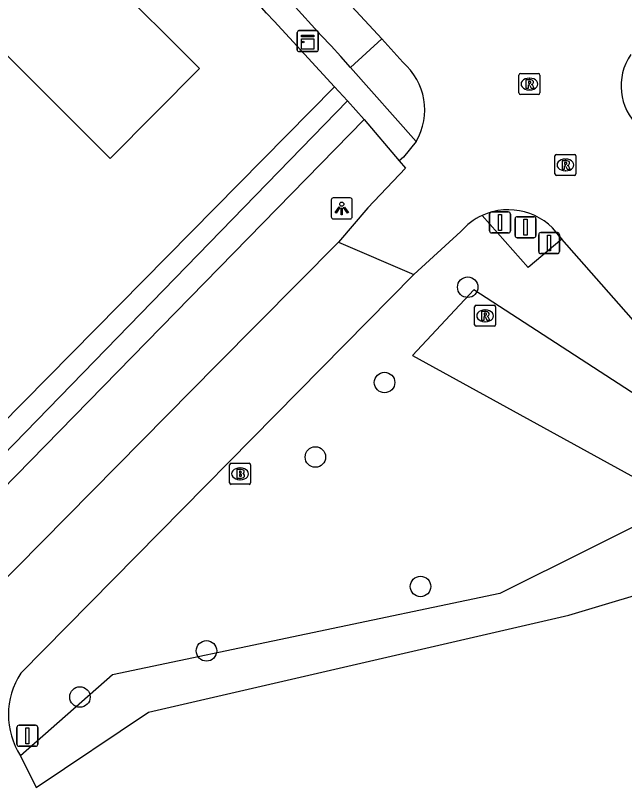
# Model space of a CAD drawing. Extents: x 160457 to 162082, y 388340 to 389736.
# Drawn here: x 160905.26 to 160934.3, y 389252.86 to 389289.58 of the extents above; entities that cross this region are included whole.
import ezdxf

# ---------------------------------------------------------------- set-up
doc = ezdxf.new("R2010")
doc.units = 0
for name, color, linetype in [('IMGEO_Afsluitpaal', 7, 'Continuous'), ('IMGEO_Berm_groen', 7, 'Continuous'), ('IMGEO_Boom', 7, 'Continuous'), ('IMGEO_Brandkraan', 7, 'Continuous'), ('IMGEO_Greppel_droge_sloot', 7, 'Continuous'), ('IMGEO_Groenvoorziening', 7, 'Continuous'), ('IMGEO_Hek', 7, 'Continuous'), ('IMGEO_Kast', 7, 'Continuous'), ('IMGEO_Lichtpunt', 7, 'Continuous'), ('IMGEO_Pand', 7, 'Continuous'), ('IMGEO_Parkeervlak_open', 7, 'Continuous'), ('IMGEO_Rijbaan_lokaal_gesloten', 7, 'Continuous'), ('IMGEO_Rioolput', 7, 'Continuous'), ('IMGEO_Voetpad_open', 7, 'Continuous')]:
    doc.layers.add(name, color=color, linetype=linetype)

msp = doc.modelspace()

# ---------------------------------------------------------------- linework, layer by layer
at = {"layer": 'IMGEO_Afsluitpaal'}
for p, q in [((160927.969, 389280.217), (160928.759, 389280.217)), ((160928.759, 389280.217), (160927.969, 389280.217)), ((160927.869, 389279.317), (160927.869, 389280.117)), ((160927.869, 389280.117), (160927.869, 389279.317)), ((160928.859, 389280.117), (160928.859, 389279.317)), ((160928.859, 389279.317), (160928.859, 389280.117)), ((160929.084, 389279.093), (160929.084, 389279.893)), ((160929.084, 389279.893), (160929.084, 389279.093)), ((160929.184, 389279.993), (160929.974, 389279.993)), ((160929.974, 389279.993), (160929.184, 389279.993)), ((160930.074, 389279.893), (160930.074, 389279.093)), ((160930.074, 389279.093), (160930.074, 389279.893)), ((160928.759, 389279.217), (160927.969, 389279.217)), ((160927.969, 389279.217), (160928.759, 389279.217)), ((160930.205, 389278.334), (160930.205, 389279.134)), ((160930.205, 389279.134), (160930.205, 389278.334)), ((160930.305, 389279.234), (160931.095, 389279.234)), ((160931.095, 389279.234), (160930.305, 389279.234)), ((160931.195, 389279.134), (160931.195, 389278.334)), ((160931.195, 389278.334), (160931.195, 389279.134)), ((160929.974, 389278.993), (160929.184, 389278.993)), ((160929.184, 389278.993), (160929.974, 389278.993)), ((160931.095, 389278.234), (160930.305, 389278.234)), ((160930.305, 389278.234), (160931.095, 389278.234)), ((160905.337, 389254.872), (160905.337, 389255.672)), ((160905.337, 389255.672), (160905.337, 389254.872)), ((160905.437, 389255.772), (160906.227, 389255.772)), ((160906.227, 389255.772), (160905.437, 389255.772)), ((160906.327, 389255.672), (160906.327, 389254.872)), ((160906.327, 389254.872), (160906.327, 389255.672)), ((160906.227, 389254.772), (160905.437, 389254.772)), ((160905.437, 389254.772), (160906.227, 389254.772))]:
    msp.add_line(p, q, dxfattribs=at)
for points in [[(160928.289, 389280.092), (160928.439, 389280.092), (160928.439, 389279.342), (160928.289, 389279.342), (160928.289, 389280.092)], [(160929.504, 389279.868), (160929.654, 389279.868), (160929.654, 389279.118), (160929.504, 389279.118), (160929.504, 389279.868)], [(160930.625, 389279.109), (160930.775, 389279.109), (160930.775, 389278.359), (160930.625, 389278.359), (160930.625, 389279.109)], [(160905.757, 389255.647), (160905.907, 389255.647), (160905.907, 389254.897), (160905.757, 389254.897), (160905.757, 389255.647)]]:
    msp.add_lwpolyline(points, dxfattribs=at)
for centre, start, end in [((160927.969, 389280.117), 90, 180), ((160927.969, 389280.117), 90, 180), ((160928.759, 389280.117), 0, 90), ((160928.759, 389280.117), 360, 90), ((160929.184, 389279.893), 90, 180), ((160929.184, 389279.893), 90, 180), ((160929.974, 389279.893), 0, 90), ((160929.974, 389279.893), 360, 90), ((160927.969, 389279.317), 180, 270), ((160927.969, 389279.317), 180, 270), ((160928.759, 389279.317), 270, 0), ((160928.759, 389279.317), 270, 0), ((160930.305, 389279.134), 90, 180), ((160930.305, 389279.134), 90, 180), ((160931.095, 389279.134), 0, 90), ((160931.095, 389279.134), 360, 90), ((160929.184, 389279.093), 180, 270), ((160929.184, 389279.093), 180, 270), ((160929.974, 389279.093), 270, 0), ((160929.974, 389279.093), 270, 0), ((160930.305, 389278.334), 180, 270), ((160930.305, 389278.334), 180, 270), ((160931.095, 389278.334), 270, 0), ((160931.095, 389278.334), 270, 0), ((160905.437, 389255.672), 90, 180), ((160905.437, 389255.672), 90, 180), ((160906.227, 389255.672), 0, 90), ((160906.227, 389255.672), 360, 90), ((160905.437, 389254.872), 180, 270), ((160905.437, 389254.872), 180, 270), ((160906.227, 389254.872), 270, 0), ((160906.227, 389254.872), 270, 0)]:
    msp.add_arc(centre, 0.1, start, end, dxfattribs=at)
at = {"layer": 'IMGEO_Berm_groen'}
msp.add_lwpolyline([(160921.88, 389284.617), (160887.998, 389250), (160853.879, 389215.14), (160851.494, 389212.563), (160848.916, 389210.18), (160846.16, 389208.004)], dxfattribs=at)
at = {"layer": 'IMGEO_Boom'}
for centre in [(160926.824, 389276.633), (160922.861, 389272.096), (160919.563, 389268.548), (160924.574, 389262.384), (160914.371, 389259.315), (160908.34, 389257.119)]:
    msp.add_circle(centre, 0.489, dxfattribs=at)
at = {"layer": 'IMGEO_Brandkraan'}
for p, q in [((160915.472, 389267.322), (160915.472, 389268.174)), ((160915.547, 389268.248), (160916.399, 389268.248)), ((160916.473, 389268.174), (160916.473, 389267.322)), ((160915.96, 389268.028), (160915.985, 389268.028)), ((160915.983, 389267.468), (160915.958, 389267.468)), ((160916.399, 389267.248), (160915.547, 389267.248))]:
    msp.add_line(p, q, dxfattribs=at)
for points in [[(160915.472, 389267.322), (160915.472, 389268.174)], [(160915.547, 389268.248), (160916.399, 389268.248)], [(160916.473, 389268.174), (160916.473, 389267.322)], [(160915.82, 389267.948), (160915.82, 389267.548), (160916.033, 389267.548)], [(160916.051, 389267.948), (160915.82, 389267.948)], [(160915.999, 389267.867), (160915.945, 389267.867), (160915.945, 389267.791)], [(160915.945, 389267.791), (160915.998, 389267.791)], [(160916.007, 389267.715), (160915.945, 389267.715), (160915.945, 389267.634)], [(160915.945, 389267.634), (160916.007, 389267.634)], [(160916.399, 389267.248), (160915.547, 389267.248)]]:
    msp.add_lwpolyline(points, dxfattribs=at)
for centre, radius, start, end in [((160915.549, 389268.172), 0.0765, 91.552, 178.448), ((160915.549, 389268.172), 0.0765, 91.552, 178.448), ((160916.397, 389268.172), 0.0765, 1.552, 88.448), ((160916.397, 389268.172), 0.0765, 1.552, 88.448), ((160916, 389267.829), 0.0379, 267.8285, 90.9355), ((160916.055, 389267.803), 0.145, 59.4692, 91.5367), ((160916.08, 389267.85), 0.0922, 285.5137, 58.1501), ((160916.085, 389267.658), 0.105, 301.3115, 78.989), ((160916.008, 389267.674), 0.0404, 269.8759, 90.5077), ((160916.039, 389267.799), 0.251, 268.6676, 293.5347), ((160915.549, 389267.324), 0.0765, 181.552, 268.448), ((160915.549, 389267.324), 0.0765, 181.552, 268.448), ((160916.397, 389267.324), 0.0765, 271.552, 358.448), ((160916.397, 389267.324), 0.0765, 271.552, 358.448)]:
    msp.add_arc(centre, radius, start, end, dxfattribs=at)
for centre, major_axis, ratio, start_param, end_param in [((160915.959, 389267.748), (-0.387, 0.002), 0.722429, 4.712389, 7.853982), ((160915.984, 389267.748), (-0.39, 0.002), 0.717154, 1.570796, 4.712389)]:
    msp.add_ellipse(centre, major_axis=major_axis, ratio=ratio, start_param=start_param, end_param=end_param, dxfattribs=at)
at = {"layer": 'IMGEO_Greppel_droge_sloot'}
for points in [[(160969.026, 389211.114), (160969.244, 389211.469), (160971.39, 389212.21), (160947.644, 389257.639), (160942.773, 389264.724), (160940.019, 389268.145), (160927.121, 389276.513), (160924.197, 389273.379), (160936.991, 389266.357), (160928.346, 389262.044), (160909.889, 389258.182), (160905.504, 389254.321)], [(160906.256, 389252.814), (160911.604, 389256.404), (160931.643, 389261.015), (160941.881, 389264.074), (160969.026, 389211.114)]]:
    msp.add_lwpolyline(points, dxfattribs=at)
at = {"layer": 'IMGEO_Groenvoorziening'}
for points in [[(160845.146, 389210.064), (160857.93, 389221.775), (160881.681, 389246.302), (160902.239, 389267.711), (160920.48, 389286.174)], [(160845.569, 389209.194), (160848.528, 389211.401), (160851.31, 389213.827), (160853.898, 389216.458), (160886.534, 389250), (160921.088, 389285.514)], [(160931.315, 389278.924), (160929.712, 389277.575), (160927.507, 389280.049)]]:
    msp.add_lwpolyline(points, dxfattribs=at)
at = {"layer": 'IMGEO_Hek'}
msp.add_lwpolyline([(160845.146, 389210.064), (160857.93, 389221.775), (160881.681, 389246.302), (160902.239, 389267.711), (160920.48, 389286.174)], dxfattribs=at)
at = {"layer": 'IMGEO_Kast'}
for p, q in [((160918.699, 389287.926), (160918.699, 389288.767)), ((160918.699, 389288.767), (160918.699, 389287.926)), ((160918.774, 389288.851), (160919.615, 389288.851)), ((160919.615, 389288.851), (160918.774, 389288.851)), ((160919.699, 389288.776), (160919.699, 389287.935)), ((160919.699, 389287.935), (160919.699, 389288.776)), ((160919.624, 389287.851), (160918.783, 389287.851)), ((160918.783, 389287.851), (160919.624, 389287.851))]:
    msp.add_line(p, q, dxfattribs=at)
for points in [[(160918.894, 389288.641), (160919.494, 389288.641), (160919.494, 389288.556), (160918.894, 389288.556), (160918.894, 389288.641)], [(160918.894, 389288.466), (160919.494, 389288.466), (160919.494, 389287.977), (160918.894, 389287.977), (160918.894, 389288.466)]]:
    msp.add_lwpolyline(points, dxfattribs=at)
msp.add_circle((160918.978, 389288.315), 0.0377, dxfattribs=at)
for centre, start, end in [((160918.777, 389288.773), 92.4484, 184.2845), ((160918.777, 389288.773), 92.4484, 184.2845), ((160919.621, 389288.773), 2.4484, 94.2845), ((160919.621, 389288.773), 2.4484, 94.2845), ((160918.777, 389287.929), 182.4484, 274.2845), ((160918.777, 389287.929), 182.4484, 274.2845), ((160919.621, 389287.929), 272.4484, 4.2845), ((160919.621, 389287.929), 272.4484, 4.2845)]:
    msp.add_arc(centre, 0.0779, start, end, dxfattribs=at)
at = {"layer": 'IMGEO_Lichtpunt'}
for p, q in [((160920.322, 389280.79), (160920.322, 389279.983)), ((160920.322, 389280.79), (160920.322, 389279.983)), ((160921.224, 389280.885), (160920.416, 389280.885)), ((160921.224, 389280.885), (160920.416, 389280.885)), ((160921.318, 389279.983), (160921.318, 389280.79)), ((160921.318, 389279.983), (160921.318, 389280.79)), ((160920.416, 389279.889), (160921.224, 389279.889)), ((160920.416, 389279.889), (160921.224, 389279.889))]:
    msp.add_line(p, q, dxfattribs=at)
for points in [[(160920.696, 389280.454), (160920.735, 389280.426), (160920.547, 389280.164), (160920.509, 389280.191), (160920.696, 389280.454)], [(160920.798, 389280.406), (160920.845, 389280.406), (160920.845, 389280.084), (160920.798, 389280.084), (160920.798, 389280.406)], [(160920.908, 389280.426), (160920.946, 389280.453), (160921.133, 389280.191), (160921.094, 389280.163), (160920.908, 389280.426)]]:
    msp.add_lwpolyline(points, dxfattribs=at)
msp.add_circle((160920.821, 389280.588), 0.0994, dxfattribs=at)
for centre, start, end in [((160920.416, 389280.79), 90, 180), ((160920.416, 389280.79), 90, 180), ((160921.224, 389280.79), 0, 90), ((160921.224, 389280.79), 0, 90), ((160920.416, 389279.983), 180, 270), ((160920.416, 389279.983), 180, 270), ((160921.224, 389279.983), 270, 0), ((160921.224, 389279.983), 270, 360)]:
    msp.add_arc(centre, 0.0946, start, end, dxfattribs=at)
at = {"layer": 'IMGEO_Pand'}
msp.add_lwpolyline([(160894.382, 389289.448), (160897.104, 389292.173), (160900.369, 389295.444), (160903.086, 389298.164), (160905.888, 389295.361), (160906.744, 389296.217), (160910.002, 389292.95), (160909.613, 389292.561), (160910.158, 389292.017), (160909.614, 389291.473), (160914.047, 389287.043), (160909.778, 389282.768), (160904.809, 389287.73), (160899.607, 389282.52), (160896.33, 389285.793), (160897.185, 389286.649), (160894.382, 389289.448)], dxfattribs=at)
at = {"layer": 'IMGEO_Parkeervlak_open'}
msp.add_lwpolyline([(160921.233, 389287.104), (160922.733, 389288.454)], dxfattribs=at)
at = {"layer": 'IMGEO_Rijbaan_lokaal_gesloten'}
for points in [[(160919.257, 389292.23), (160922.733, 389288.454)], [(160922.733, 389288.454), (160923.735, 389287.346)], [(160924.372, 389283.567), (160923.769, 389282.822), (160923.562, 389282.652)], [(160923.562, 389282.652), (160923.85, 389282.308), (160922.065, 389280.415), (160920.665, 389278.775)], [(160926.491, 389279.283), (160924.251, 389277.239)], [(160920.665, 389278.775), (160914.881, 389272.948), (160892.2, 389250), (160890.394, 389248.173), (160870.656, 389228.309), (160857.999, 389215.772), (160850.62, 389209.147), (160847.69, 389206.907), (160846.913, 389206.534)], [(160920.665, 389278.775), (160924.251, 389277.239)], [(160931.205, 389279.049), (160931.315, 389278.924)], [(160947.314, 389260.111), (160943.519, 389264.649), (160943.202, 389265.023), (160934.616, 389275.169), (160931.315, 389278.924)], [(160924.251, 389277.239), (160905.518, 389258.251)], [(160905.504, 389254.321), (160906.256, 389252.814)]]:
    msp.add_lwpolyline(points, dxfattribs=at)
for centre, radius, start, end in [((160936.787, 389286.222), 2.655, 145.7838, 227.0357), ((160921.753, 389285.069), 3.019, 330.166, 48.97), ((160928.757, 389277.332), 2.99, 35.0339, 114.7025), ((160928.754, 389277.338), 2.984, 114.7056, 139.3224), ((160908.562, 389256.275), 3.629, 147.0137, 212.5781)]:
    msp.add_arc(centre, radius, start, end, dxfattribs=at)
at = {"layer": 'IMGEO_Rioolput'}
for p, q in [((160929.263, 389285.884), (160929.263, 389286.736)), ((160929.338, 389286.81), (160930.19, 389286.81)), ((160929.751, 389286.59), (160929.776, 389286.59)), ((160930.264, 389286.736), (160930.264, 389285.884)), ((160930.19, 389285.81), (160929.338, 389285.81)), ((160929.774, 389286.03), (160929.749, 389286.03)), ((160930.981, 389282.031), (160930.981, 389282.883)), ((160931.056, 389282.957), (160931.908, 389282.957)), ((160931.982, 389282.883), (160931.982, 389282.031)), ((160931.469, 389282.737), (160931.494, 389282.737)), ((160931.492, 389282.177), (160931.467, 389282.177)), ((160931.908, 389281.957), (160931.056, 389281.957)), ((160927.15, 389274.846), (160927.15, 389275.698)), ((160927.225, 389275.772), (160928.077, 389275.772)), ((160927.638, 389275.552), (160927.663, 389275.552)), ((160928.151, 389275.698), (160928.151, 389274.846)), ((160928.077, 389274.772), (160927.225, 389274.772)), ((160927.661, 389274.992), (160927.636, 389274.992))]:
    msp.add_line(p, q, dxfattribs=at)
for points in [[(160929.263, 389285.884), (160929.263, 389286.736)], [(160929.338, 389286.81), (160930.19, 389286.81)], [(160929.852, 389286.508), (160929.6, 389286.51), (160929.6, 389286.11)], [(160930.264, 389286.736), (160930.264, 389285.884)], [(160929.6, 389286.11), (160929.724, 389286.11), (160929.724, 389286.272), (160929.735, 389286.272)], [(160929.778, 389286.429), (160929.724, 389286.429), (160929.724, 389286.348)], [(160929.724, 389286.348), (160929.776, 389286.348)], [(160929.782, 389286.243), (160929.853, 389286.11), (160929.993, 389286.11), (160929.928, 389286.236)], [(160930.19, 389285.81), (160929.338, 389285.81)], [(160930.981, 389282.031), (160930.981, 389282.883)], [(160931.056, 389282.957), (160931.908, 389282.957)], [(160931.982, 389282.883), (160931.982, 389282.031)], [(160931.57, 389282.655), (160931.318, 389282.657), (160931.318, 389282.257)], [(160931.318, 389282.257), (160931.442, 389282.257), (160931.442, 389282.419), (160931.453, 389282.419)], [(160931.496, 389282.576), (160931.442, 389282.576), (160931.442, 389282.495)], [(160931.442, 389282.495), (160931.494, 389282.495)], [(160931.5, 389282.39), (160931.571, 389282.257), (160931.711, 389282.257), (160931.646, 389282.383)], [(160931.908, 389281.957), (160931.056, 389281.957)], [(160927.15, 389274.846), (160927.15, 389275.698)], [(160927.225, 389275.772), (160928.077, 389275.772)], [(160927.739, 389275.47), (160927.487, 389275.472), (160927.487, 389275.072)], [(160928.151, 389275.698), (160928.151, 389274.846)], [(160927.487, 389275.072), (160927.611, 389275.072), (160927.611, 389275.234), (160927.622, 389275.234)], [(160927.665, 389275.391), (160927.611, 389275.391), (160927.611, 389275.31)], [(160927.611, 389275.31), (160927.663, 389275.31)], [(160927.669, 389275.205), (160927.74, 389275.072), (160927.88, 389275.072), (160927.815, 389275.198)], [(160928.077, 389274.772), (160927.225, 389274.772)]]:
    msp.add_lwpolyline(points, dxfattribs=at)
for centre, radius, start, end in [((160929.34, 389286.734), 0.0765, 91.552, 178.448), ((160929.34, 389286.734), 0.0765, 91.552, 178.448), ((160929.851, 389286.398), 0.109, 350.3612, 89.416), ((160930.188, 389286.734), 0.0765, 1.552, 88.448), ((160930.188, 389286.734), 0.0765, 1.552, 88.448), ((160929.734, 389286.219), 0.0533, 26.0293, 88.6989), ((160929.76, 389286.537), 0.19, 274.7715, 282.9687), ((160929.784, 389286.333), 0.0964, 77.0061, 93.1865), ((160929.798, 389286.39), 0.0378, 276.6634, 79.6772), ((160929.849, 389286.398), 0.112, 277.5842, 350.9817), ((160929.833, 389286.183), 0.108, 29.5134, 73.7905), ((160929.34, 389285.886), 0.0765, 181.552, 268.448), ((160929.34, 389285.886), 0.0765, 181.552, 268.448), ((160930.188, 389285.886), 0.0765, 271.552, 358.448), ((160930.188, 389285.886), 0.0765, 271.552, 358.448), ((160931.058, 389282.881), 0.0765, 91.552, 178.448), ((160931.058, 389282.881), 0.0765, 91.552, 178.448), ((160931.906, 389282.881), 0.0765, 1.552, 88.448), ((160931.906, 389282.881), 0.0765, 1.552, 88.448), ((160931.452, 389282.366), 0.0533, 26.0293, 88.6989), ((160931.478, 389282.684), 0.19, 274.7715, 282.9687), ((160931.502, 389282.48), 0.0964, 77.0061, 93.1865), ((160931.516, 389282.537), 0.0378, 276.6634, 79.6772), ((160931.569, 389282.545), 0.109, 350.3612, 89.416), ((160931.567, 389282.545), 0.112, 277.5842, 350.9817), ((160931.551, 389282.33), 0.108, 29.5134, 73.7905), ((160931.058, 389282.033), 0.0765, 181.552, 268.448), ((160931.058, 389282.033), 0.0765, 181.552, 268.448), ((160931.906, 389282.033), 0.0765, 271.552, 358.448), ((160931.906, 389282.033), 0.0765, 271.552, 358.448), ((160927.227, 389275.696), 0.0765, 91.552, 178.448), ((160927.227, 389275.696), 0.0765, 91.552, 178.448), ((160927.738, 389275.36), 0.109, 350.3612, 89.416), ((160928.075, 389275.696), 0.0765, 1.552, 88.448), ((160928.075, 389275.696), 0.0765, 1.552, 88.448), ((160927.621, 389275.181), 0.0533, 26.0293, 88.6989), ((160927.647, 389275.499), 0.19, 274.7715, 282.9687), ((160927.671, 389275.295), 0.0964, 77.0061, 93.1865), ((160927.685, 389275.352), 0.0378, 276.6634, 79.6772), ((160927.736, 389275.36), 0.112, 277.5842, 350.9817), ((160927.72, 389275.145), 0.108, 29.5134, 73.7905), ((160927.227, 389274.848), 0.0765, 181.552, 268.448), ((160927.227, 389274.848), 0.0765, 181.552, 268.448), ((160928.075, 389274.848), 0.0765, 271.552, 358.448), ((160928.075, 389274.848), 0.0765, 271.552, 358.448)]:
    msp.add_arc(centre, radius, start, end, dxfattribs=at)
for centre, major_axis, ratio, start_param, end_param in [((160929.75, 389286.31), (-0.387, 0.002), 0.722429, 4.712389, 7.853982), ((160929.775, 389286.31), (-0.39, 0.002), 0.717154, 1.570796, 4.712389), ((160931.468, 389282.457), (-0.387, 0.002), 0.722429, 4.712389, 7.853982), ((160931.493, 389282.457), (-0.39, 0.002), 0.717154, 1.570796, 4.712389), ((160927.637, 389275.272), (-0.387, 0.002), 0.722429, 4.712389, 7.853982), ((160927.662, 389275.272), (-0.39, 0.002), 0.717154, 1.570796, 4.712389)]:
    msp.add_ellipse(centre, major_axis=major_axis, ratio=ratio, start_param=start_param, end_param=end_param, dxfattribs=at)
at = {"layer": 'IMGEO_Voetpad_open'}
for points in [[(160920.48, 389286.174), (160918.329, 389288.512)], [(160924.372, 389283.567), (160921.233, 389287.104)], [(160920.48, 389286.174), (160921.088, 389285.514)], [(160921.088, 389285.514), (160921.88, 389284.617)], [(160921.88, 389284.617), (160923.562, 389282.652)]]:
    msp.add_lwpolyline(points, dxfattribs=at)
for centre, radius, start, end in [((160593.31, 388989.66), 442.726, 42.20975, 45.05538), ((160577.162, 388973.948), 464.053, 42.67676, 44.78939)]:
    msp.add_arc(centre, radius, start, end, dxfattribs=at)

doc.saveas('drawing.dxf')
